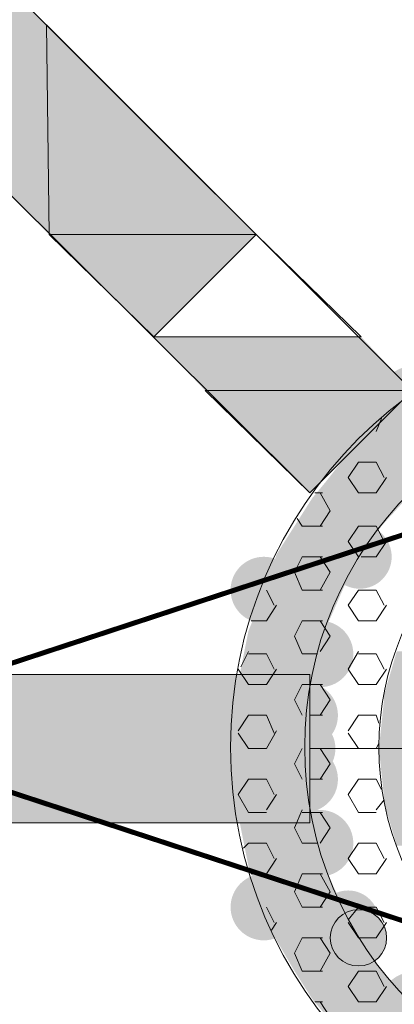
# Model space of a CAD drawing. Extents: x 3940905 to 4145695, y 925352 to 1109797.
# Tile 762 of 1056: x 4037888 to 4037963, y 1099890 to 1100086. Entities that reach past the tile are written whole.
import ezdxf

# ---------------------------------------------------------------- set-up
doc = ezdxf.new("R2010")
doc.units = 0
doc.header["$LTSCALE"] = 750
doc.header["$MEASUREMENT"] = 0
doc.linetypes.add('DASHED', pattern=[0.75, 0.5, -0.25])
doc.layers.add('CKD Equipments', color=252, linetype='CONTINUOUS', lineweight=0)
doc.layers.add('CKD-Hood', color=1, linetype='CONTINUOUS')

msp = doc.modelspace()

# ---------------------------------------------------------------- hatches: boundary and pattern name
at = {"layer": 'CKD Equipments', "true_color": 0x808080}
h = msp.add_hatch(color=8, dxfattribs=at)
h.paths.add_polyline_path([(4037852.36, 1100085.01), (4037893.57, 1100085.01), (4037872.71, 1100105.87)])
h.paths.add_polyline_path([(4037894.08, 1100043.28), (4037852.36, 1100085.01), (4037893.57, 1100085.01)])
at = {"layer": 'CKD Equipments', "true_color": 0xff0000}
h = msp.add_hatch(color=1, dxfattribs=at)
h.paths.add_polyline_path([(4037925.12, 1100012.25), (4037956.16, 1100022.93), (4037914.94, 1100022.93)])
h.paths.add_polyline_path([(4037966.33, 1100012.25), (4037925.12, 1100012.25), (4037956.16, 1100022.93)])
at = {"layer": 'CKD Equipments', "true_color": 0x808080}
h = msp.add_hatch(color=8, dxfattribs=at)
edge = h.paths.add_edge_path(flags=16)
edge.add_arc((4037966.33, 1100010.97), 6.11, 0, 360)
h = msp.add_hatch(color=8, dxfattribs=at)
edge = h.paths.add_edge_path(flags=16)
edge.add_arc((4037958.7, 1100004.1), 6.61, 0, 360)
h = msp.add_hatch(color=8, dxfattribs=at)
h.paths.add_polyline_path([(4037988.21, 1100007.16), (4037964.81, 1100009.7), (4037996.86, 1100009.7)])
h.paths.add_polyline_path([(4037961.25, 1100007.16), (4037988.21, 1100007.16), (4037964.81, 1100009.7)])
h = msp.add_hatch(color=8, dxfattribs=at)
h.paths.add_polyline_path([(4037977.53, 1100001.56), (4037961.25, 1100007.16), (4037988.21, 1100007.16)])
h.paths.add_polyline_path([(4037955.14, 1100001.56), (4037977.53, 1100001.56), (4037961.25, 1100007.16)])
h = msp.add_hatch(color=8, dxfattribs=at)
h.paths.add_polyline_path([(4037968.37, 1099993.93), (4037954.63, 1100001.05), (4037977.53, 1100001.05)])
h.paths.add_polyline_path([(4037949.03, 1099993.93), (4037968.37, 1099993.93), (4037954.63, 1100001.05)])
h = msp.add_hatch(color=8, dxfattribs=at)
h.paths.add_polyline_path([(4037977.53, 1100001.05), (4037955.14, 1100001.56), (4037977.53, 1100001.56)])
h.paths.add_polyline_path([(4037954.63, 1100001.05), (4037977.53, 1100001.05), (4037955.14, 1100001.56)])
h = msp.add_hatch(color=8, dxfattribs=at)
h.paths.add_polyline_path([(4037965.32, 1099990.88), (4037949.03, 1099993.93), (4037968.37, 1099993.93)])
h.paths.add_polyline_path([(4037946.49, 1099990.88), (4037965.32, 1099990.88), (4037949.03, 1099993.93)])
h = msp.add_hatch(color=8, dxfattribs=at)
h.paths.add_polyline_path([(4037960.23, 1099985.28), (4037946.49, 1099990.88), (4037965.32, 1099990.88)])
h.paths.add_polyline_path([(4037942.93, 1099985.28), (4037960.23, 1099985.28), (4037946.49, 1099990.88)])
h = msp.add_hatch(color=8, dxfattribs=at)
h.paths.add_polyline_path([(4037956.67, 1099979.68), (4037942.93, 1099985.28), (4037960.23, 1099985.28)])
h.paths.add_polyline_path([(4037939.37, 1099979.68), (4037956.67, 1099979.68), (4037942.93, 1099985.28)])
h = msp.add_hatch(color=8, dxfattribs=at)
edge = h.paths.add_edge_path(flags=16)
edge.add_arc((4037955.9, 1099979.17), 6.36, 0, 360)
h = msp.add_hatch(color=8, dxfattribs=at)
h.paths.add_polyline_path([(4037953.61, 1099975.1), (4037939.37, 1099979.68), (4037956.67, 1099979.68)])
h.paths.add_polyline_path([(4037937.84, 1099975.1), (4037953.61, 1099975.1), (4037939.37, 1099979.68)])
h = msp.add_hatch(color=8, dxfattribs=at)
edge = h.paths.add_edge_path(flags=16)
edge.add_arc((4037936.82, 1099972.56), 6.61, 0, 360)
h = msp.add_hatch(color=8, dxfattribs=at)
h.paths.add_polyline_path([(4037950.05, 1099966.96), (4037937.84, 1099975.1), (4037953.61, 1099975.1)])
h.paths.add_polyline_path([(4037934.79, 1099966.96), (4037950.05, 1099966.96), (4037937.84, 1099975.1)])
h = msp.add_hatch(color=8, dxfattribs=at)
h.paths.add_polyline_path([(4037949.03, 1099964.42), (4037934.79, 1099966.96), (4037950.05, 1099966.96)])
h.paths.add_polyline_path([(4037933.77, 1099964.42), (4037949.03, 1099964.42), (4037934.79, 1099966.96)])
h = msp.add_hatch(color=8, dxfattribs=at)
edge = h.paths.add_edge_path(flags=16)
edge.add_arc((4037948.02, 1099959.84), 6.61, 0, 360)
h = msp.add_hatch(color=8, dxfattribs=at)
h.paths.add_polyline_path([(4037946.49, 1099954.24), (4037933.77, 1099964.42), (4037949.03, 1099964.42)])
h.paths.add_polyline_path([(4037931.73, 1099954.24), (4037946.49, 1099954.24), (4037933.77, 1099964.42)])
h = msp.add_hatch(color=8, dxfattribs=at)
h.paths.add_polyline_path([(4037966.84, 1099951.7), (4037963.28, 1099960.35), (4037969.39, 1099960.35)])
h.paths.add_polyline_path([(4037960.74, 1099951.7), (4037966.84, 1099951.7), (4037963.28, 1099960.35)])
h = msp.add_hatch(color=8, dxfattribs=at)
h.paths.add_polyline_path([(4037842.18, 1099926.26), (4037894.08, 1099955.77), (4037842.18, 1099955.77)])
h.paths.add_polyline_path([(4037894.08, 1099926.26), (4037842.18, 1099926.26), (4037894.08, 1099955.77)])
at = {"layer": 'CKD Equipments', "true_color": 0xff0000}
h = msp.add_hatch(color=1, dxfattribs=at)
h.paths.add_polyline_path([(4037894.08, 1099926.26), (4037945.98, 1099955.77), (4037894.08, 1099955.77)])
h.paths.add_polyline_path([(4037945.98, 1099926.26), (4037894.08, 1099926.26), (4037945.98, 1099955.77)])
at = {"layer": 'CKD Equipments', "true_color": 0x808080}
h = msp.add_hatch(color=8, dxfattribs=at)
h.paths.add_polyline_path([(4037945.98, 1099952.71), (4037931.73, 1099954.24), (4037946.49, 1099954.24)])
h.paths.add_polyline_path([(4037931.23, 1099952.71), (4037945.98, 1099952.71), (4037931.73, 1099954.24)])
h = msp.add_hatch(color=8, dxfattribs=at)
edge = h.paths.add_edge_path(flags=16)
edge.add_arc((4037944.96, 1099947.63), 6.61, 0, 360)
h = msp.add_hatch(color=8, dxfattribs=at)
h.paths.add_polyline_path([(4037944.96, 1099941.01), (4037931.23, 1099952.71), (4037945.98, 1099952.71)])
h.paths.add_polyline_path([(4037930.72, 1099941.01), (4037944.96, 1099941.01), (4037931.23, 1099952.71)])
h = msp.add_hatch(color=8, dxfattribs=at)
h.paths.add_polyline_path([(4037965.32, 1099941.01), (4037960.74, 1099950.68), (4037966.33, 1099950.68)])
h.paths.add_polyline_path([(4037959.72, 1099941.01), (4037965.32, 1099941.01), (4037960.74, 1099950.68)])
h = msp.add_hatch(color=8, dxfattribs=at)
h.paths.add_polyline_path([(4037966.33, 1099950.68), (4037960.74, 1099951.7), (4037966.84, 1099951.7)])
h.paths.add_polyline_path([(4037960.74, 1099950.68), (4037966.33, 1099950.68), (4037960.74, 1099951.7)])
h = msp.add_hatch(color=8, dxfattribs=at)
edge = h.paths.add_edge_path(flags=16)
edge.add_arc((4037944.71, 1099941.01), 6.36, 0, 360)
h = msp.add_hatch(color=8, dxfattribs=at)
h.paths.add_polyline_path([(4037945.98, 1099929.31), (4037930.72, 1099941.01), (4037944.96, 1099941.01)])
h.paths.add_polyline_path([(4037931.23, 1099929.31), (4037945.98, 1099929.31), (4037930.72, 1099941.01)])
h = msp.add_hatch(color=8, dxfattribs=at)
edge = h.paths.add_edge_path(flags=16)
edge.add_arc((4037944.96, 1099934.91), 6.61, 0, 360)
h = msp.add_hatch(color=8, dxfattribs=at)
h.paths.add_polyline_path([(4037966.33, 1099931.34), (4037959.72, 1099941.01), (4037965.32, 1099941.01)])
h.paths.add_polyline_path([(4037960.74, 1099931.34), (4037966.33, 1099931.34), (4037959.72, 1099941.01)])
h = msp.add_hatch(color=8, dxfattribs=at)
h.paths.add_polyline_path([(4037966.84, 1099930.33), (4037960.74, 1099931.34), (4037966.33, 1099931.34)])
h.paths.add_polyline_path([(4037960.74, 1099930.33), (4037966.84, 1099930.33), (4037960.74, 1099931.34)])
h = msp.add_hatch(color=8, dxfattribs=at)
h.paths.add_polyline_path([(4037969.39, 1099921.68), (4037960.74, 1099930.33), (4037966.84, 1099930.33)])
h.paths.add_polyline_path([(4037963.28, 1099921.68), (4037969.39, 1099921.68), (4037960.74, 1099930.33)])
h = msp.add_hatch(color=8, dxfattribs=at)
h.paths.add_polyline_path([(4037946.49, 1099927.78), (4037931.23, 1099929.31), (4037945.98, 1099929.31)])
h.paths.add_polyline_path([(4037931.73, 1099927.78), (4037946.49, 1099927.78), (4037931.23, 1099929.31)])
h = msp.add_hatch(color=8, dxfattribs=at)
edge = h.paths.add_edge_path(flags=16)
edge.add_arc((4037948.02, 1099922.19), 6.61, 0, 360)
h = msp.add_hatch(color=8, dxfattribs=at)
h.paths.add_polyline_path([(4037949.03, 1099917.61), (4037931.73, 1099927.78), (4037946.49, 1099927.78)])
h.paths.add_polyline_path([(4037933.77, 1099917.61), (4037949.03, 1099917.61), (4037931.73, 1099927.78)])
h = msp.add_hatch(color=8, dxfattribs=at)
h.paths.add_polyline_path([(4037950.05, 1099915.06), (4037933.77, 1099917.61), (4037949.03, 1099917.61)])
h.paths.add_polyline_path([(4037934.79, 1099915.06), (4037950.05, 1099915.06), (4037933.77, 1099917.61)])
h = msp.add_hatch(color=8, dxfattribs=at)
edge = h.paths.add_edge_path(flags=16)
edge.add_arc((4037936.82, 1099909.47), 6.61, 0, 360)
h = msp.add_hatch(color=8, dxfattribs=at)
h.paths.add_polyline_path([(4037953.61, 1099906.92), (4037934.79, 1099915.06), (4037950.05, 1099915.06)])
h.paths.add_polyline_path([(4037937.84, 1099906.92), (4037953.61, 1099906.92), (4037934.79, 1099915.06)])
h = msp.add_hatch(color=8, dxfattribs=at)
edge = h.paths.add_edge_path(flags=16)
edge.add_arc((4037953.61, 1099906.67), 6.11, 0, 360)
h = msp.add_hatch(color=8, dxfattribs=at)
edge = h.paths.add_edge_path(flags=16)
edge.add_arc((4037955.65, 1099903.36), 5.6, 0, 360)
h = msp.add_hatch(color=8, dxfattribs=at)
h.paths.add_polyline_path([(4037956.67, 1099902.85), (4037937.84, 1099906.92), (4037953.61, 1099906.92)])
h.paths.add_polyline_path([(4037939.37, 1099902.85), (4037956.67, 1099902.85), (4037937.84, 1099906.92)])
h = msp.add_hatch(color=8, dxfattribs=at)
h.paths.add_polyline_path([(4037960.23, 1099896.75), (4037939.37, 1099902.85), (4037956.67, 1099902.85)])
h.paths.add_polyline_path([(4037942.93, 1099896.75), (4037960.23, 1099896.75), (4037939.37, 1099902.85)])
h = msp.add_hatch(color=8, dxfattribs=at)
h.paths.add_polyline_path([(4037965.32, 1099891.15), (4037942.93, 1099896.75), (4037960.23, 1099896.75)])
h.paths.add_polyline_path([(4037946.49, 1099891.15), (4037965.32, 1099891.15), (4037942.93, 1099896.75)])
h = msp.add_hatch(color=8, dxfattribs=at)
edge = h.paths.add_edge_path(flags=16)
edge.add_arc((4037966.33, 1099890.39), 6.11, 0, 360)
h = msp.add_hatch(color=8, dxfattribs=at)
h.paths.add_polyline_path([(4037968.37, 1099888.1), (4037946.49, 1099891.15), (4037965.32, 1099891.15)])
h.paths.add_polyline_path([(4037949.03, 1099888.1), (4037968.37, 1099888.1), (4037946.49, 1099891.15)])

# ---------------------------------------------------------------- linework, layer by layer
at = {"layer": 'CKD Equipments', "color": 8, "true_color": 0x808080}
for p, q in [((4037966.33, 1100012.25, -7.61), (4037872.71, 1100105.87, -7.61)), ((4037945.98, 1099991.89, -7.61), (4037852.36, 1100085.01, -7.61)), ((4037935.3, 1100043.28, -7.61), (4037893.57, 1100085.01, -7.61)), ((4037893.57, 1100085.01, -7.61), (4037894.08, 1100043.28, -7.61)), ((4037935.3, 1100043.28, -7.61), (4037894.08, 1100043.28, -7.61)), ((4037894.08, 1100043.28, -7.61), (4037914.94, 1100022.93, -7.61)), ((4037894.08, 1100043.28, -7.61), (4037935.3, 1100043.28, -7.61)), ((4037914.94, 1100022.93, -7.61), (4037935.3, 1100043.28, -7.61)), ((4037966.33, 1100012.25, -7.61), (4037945.98, 1099991.89, -7.61)), ((4037960.23, 1100006.65, -7.61), (4037959.21, 1100004.1, -7.61)), ((4037955.65, 1099998, -7.61), (4037953.61, 1099994.95, -7.61)), ((4037959.21, 1099998, -7.61), (4037955.65, 1099998, -7.61)), ((4037959.21, 1099998, -7.61), (4037960.74, 1099994.95, -7.61)), ((4037953.61, 1099994.95, -7.61), (4037955.65, 1099991.89, -7.61)), ((4037961.25, 1099994.95, -7.61), (4037959.21, 1099991.89, -7.61)), ((4037948.52, 1099991.89, -7.61), (4037947, 1099991.89, -7.61)), ((4037948.02, 1099991.89, -7.61), (4037950.05, 1099988.33, -7.61)), ((4037959.21, 1099991.89, -7.61), (4037955.65, 1099991.89, -7.61)), ((4037950.05, 1099988.33, -7.61), (4037948.02, 1099985.28, -7.61)), ((4037943.44, 1099986.81, -7.61), (4037944.45, 1099985.28, -7.61)), ((4037948.52, 1099985.28, -7.61), (4037944.45, 1099985.28, -7.61)), ((4037955.65, 1099985.28, -7.61), (4037953.61, 1099982.23, -7.61)), ((4037959.21, 1099985.28, -7.61), (4037955.65, 1099985.28, -7.61)), ((4037959.21, 1099985.28, -7.61), (4037959.72, 1099984.26, -7.61)), ((4037959.72, 1099984.26, -7.61), (4037960.74, 1099982.23, -7.61)), ((4037953.61, 1099982.23, -7.61), (4037955.65, 1099979.17, -7.61)), ((4037961.25, 1099982.23, -7.61), (4037959.21, 1099979.17, -7.61)), ((4037944.45, 1099979.17, -7.61), (4037942.93, 1099976.12, -7.61)), ((4037948.52, 1099979.17, -7.61), (4037944.45, 1099979.17, -7.61)), ((4037948.02, 1099979.17, -7.61), (4037950.05, 1099976.12, -7.61)), ((4037959.21, 1099979.17, -7.61), (4037956.16, 1099979.17, -7.61)), ((4037942.93, 1099976.12, -7.61), (4037944.45, 1099972.56, -7.61)), ((4037950.05, 1099976.12, -7.61), (4037948.02, 1099972.56, -7.61)), ((4037937.33, 1099972.56, -7.61), (4037938.86, 1099969.51, -7.61)), ((4037948.52, 1099972.56, -7.61), (4037944.45, 1099972.56, -7.61)), ((4037955.65, 1099972.56, -7.61), (4037953.61, 1099969.51, -7.61)), ((4037959.21, 1099972.56, -7.61), (4037955.65, 1099972.56, -7.61)), ((4037959.21, 1099972.56, -7.61), (4037960.74, 1099969.51, -7.61)), ((4037939.37, 1099969.51, -7.61), (4037937.33, 1099966.45, -7.61)), ((4037953.61, 1099969.51, -7.61), (4037955.65, 1099966.45, -7.61)), ((4037961.25, 1099969.51, -7.61), (4037959.21, 1099966.45, -7.61)), ((4037937.33, 1099966.45, -7.61), (4037934.28, 1099966.45, -7.61)), ((4037944.45, 1099966.45, -7.61), (4037942.93, 1099963.4, -7.61)), ((4037948.52, 1099966.45, -7.61), (4037944.45, 1099966.45, -7.61)), ((4037948.02, 1099966.45, -7.61), (4037949.03, 1099964.93, -7.61)), ((4037959.21, 1099966.45, -7.61), (4037955.65, 1099966.45, -7.61)), ((4037949.03, 1099964.93, -7.61), (4037950.05, 1099963.4, -7.61)), ((4037942.93, 1099963.4, -7.61), (4037944.45, 1099959.84, -7.61)), ((4037950.05, 1099963.4, -7.61), (4037948.02, 1099960.35, -7.61)), ((4037933.77, 1099960.35, -7.61), (4037932.24, 1099957.29, -7.61)), ((4037937.33, 1099959.84, -7.61), (4037933.77, 1099959.84, -7.61)), ((4037937.33, 1099959.84, -7.61), (4037938.86, 1099956.79, -7.61)), ((4037947.51, 1099959.84, -7.61), (4037944.45, 1099959.84, -7.61)), ((4037955.65, 1099960.35, -7.61), (4037953.61, 1099956.79, -7.61)), ((4037959.21, 1099959.84, -7.61), (4037955.65, 1099959.84, -7.61)), ((4037959.21, 1099959.84, -7.61), (4037960.74, 1099956.79, -7.61)), ((4037931.73, 1099956.79, -7.61), (4037933.77, 1099953.73, -7.61)), ((4037939.37, 1099956.79, -7.61), (4037937.33, 1099953.73, -7.61)), ((4037953.61, 1099956.79, -7.61), (4037955.65, 1099953.73, -7.61)), ((4037961.25, 1099956.79, -7.61), (4037959.21, 1099953.73, -7.61)), ((4037842.18, 1099955.77, -7.61), (4037945.98, 1099955.77, -7.61)), ((4037945.98, 1099955.77, -7.61), (4037945.98, 1099926.26, -7.61)), ((4037937.33, 1099953.73, -7.61), (4037933.77, 1099953.73, -7.61)), ((4037944.45, 1099953.73, -7.61), (4037942.93, 1099950.68, -7.61)), ((4037946.49, 1099953.73, -7.61), (4037944.45, 1099953.73, -7.61)), ((4037948.52, 1099953.73, -7.61), (4037946.49, 1099953.73, -7.61)), ((4037948.02, 1099953.73, -7.61), (4037950.05, 1099950.68, -7.61)), ((4037959.21, 1099953.73, -7.61), (4037955.65, 1099953.73, -7.61)), ((4037942.93, 1099950.68, -7.61), (4037944.45, 1099947.63, -7.61)), ((4037950.05, 1099950.68, -7.61), (4037948.02, 1099947.63, -7.61)), ((4037933.77, 1099947.63, -7.61), (4037931.73, 1099944.57, -7.61)), ((4037937.33, 1099947.63, -7.61), (4037933.77, 1099947.63, -7.61)), ((4037937.33, 1099947.63, -7.61), (4037938.86, 1099944.07, -7.61)), ((4037948.52, 1099947.63, -7.61), (4037945.98, 1099947.63, -7.61)), ((4037955.65, 1099947.63, -7.61), (4037953.61, 1099944.57, -7.61)), ((4037959.21, 1099947.63, -7.61), (4037955.65, 1099947.63, -7.61)), ((4037959.21, 1099947.63, -7.61), (4037959.72, 1099946.1, -7.61)), ((4037931.73, 1099944.07, -7.61), (4037933.77, 1099941.01, -7.61)), ((4037939.37, 1099944.57, -7.61), (4037937.33, 1099941.01, -7.61)), ((4037953.61, 1099944.07, -7.61), (4037955.65, 1099941.01, -7.61)), ((4037937.33, 1099941.01, -7.61), (4037933.77, 1099941.01, -7.61)), ((4037944.45, 1099941.01, -7.61), (4037942.93, 1099937.96, -7.61)), ((4037948.52, 1099941.01, -7.61), (4037945.98, 1099941.01, -7.61)), ((4038088.45, 1099941.01, -7.61), (4037945.98, 1099941.01, -7.61)), ((4037948.02, 1099941.01, -7.61), (4037950.05, 1099937.96, -7.61)), ((4037959.21, 1099941.01, -7.61), (4037955.65, 1099941.01, -7.61)), ((4037959.72, 1099942.03, -7.61), (4037959.21, 1099941.01, -7.61)), ((4037942.93, 1099937.96, -7.61), (4037944.45, 1099934.91, -7.61)), ((4037950.05, 1099937.96, -7.61), (4037948.02, 1099934.91, -7.61)), ((4037933.77, 1099934.91, -7.61), (4037931.73, 1099931.85, -7.61)), ((4037937.33, 1099934.91, -7.61), (4037933.77, 1099934.91, -7.61)), ((4037937.33, 1099934.91, -7.61), (4037938.86, 1099931.85, -7.61)), ((4037948.52, 1099934.91, -7.61), (4037945.98, 1099934.91, -7.61)), ((4037955.65, 1099934.91, -7.61), (4037953.61, 1099931.85, -7.61)), ((4037959.21, 1099934.91, -7.61), (4037955.65, 1099934.91, -7.61)), ((4037959.21, 1099934.91, -7.61), (4037960.23, 1099932.87, -7.61)), ((4037931.73, 1099931.85, -7.61), (4037933.77, 1099928.29, -7.61)), ((4037939.37, 1099931.85, -7.61), (4037937.33, 1099928.8, -7.61)), ((4037953.61, 1099931.85, -7.61), (4037955.65, 1099928.29, -7.61)), ((4037960.74, 1099930.84, -7.61), (4037959.21, 1099928.8, -7.61)), ((4037944.45, 1099928.8, -7.61), (4037942.93, 1099925.24, -7.61)), ((4037937.33, 1099928.29, -7.61), (4037933.77, 1099928.29, -7.61)), ((4037946.49, 1099928.29, -7.61), (4037944.45, 1099928.29, -7.61)), ((4037948.52, 1099928.29, -7.61), (4037946.49, 1099928.29, -7.61)), ((4037948.02, 1099928.29, -7.61), (4037950.05, 1099925.24, -7.61)), ((4037959.21, 1099928.29, -7.61), (4037955.65, 1099928.29, -7.61)), ((4037945.98, 1099926.26, -7.61), (4037842.18, 1099926.26, -7.61)), ((4037942.93, 1099925.24, -7.61), (4037944.45, 1099922.19, -7.61)), ((4037950.05, 1099925.24, -7.61), (4037948.02, 1099922.19, -7.61)), ((4037933.77, 1099922.19, -7.61), (4037932.75, 1099921.17, -7.61)), ((4037937.33, 1099922.19, -7.61), (4037933.77, 1099922.19, -7.61)), ((4037937.33, 1099922.19, -7.61), (4037938.86, 1099919.13, -7.61)), ((4037947.51, 1099922.19, -7.61), (4037944.45, 1099922.19, -7.61)), ((4037955.65, 1099922.19, -7.61), (4037953.61, 1099919.13, -7.61)), ((4037959.21, 1099922.19, -7.61), (4037955.65, 1099922.19, -7.61)), ((4037959.21, 1099922.19, -7.61), (4037960.74, 1099919.13, -7.61)), ((4037939.37, 1099919.13, -7.61), (4037937.33, 1099916.08, -7.61)), ((4037953.61, 1099919.13, -7.61), (4037955.65, 1099916.08, -7.61)), ((4037961.25, 1099919.13, -7.61), (4037959.21, 1099916.08, -7.61)), ((4037937.33, 1099916.08, -7.61), (4037934.28, 1099916.08, -7.61)), ((4037944.45, 1099916.08, -7.61), (4037942.93, 1099912.52, -7.61)), ((4037948.52, 1099916.08, -7.61), (4037944.45, 1099916.08, -7.61)), ((4037948.02, 1099916.08, -7.61), (4037950.05, 1099912.52, -7.61)), ((4037959.21, 1099916.08, -7.61), (4037955.65, 1099916.08, -7.61)), ((4037942.93, 1099912.52, -7.61), (4037944.45, 1099909.47, -7.61)), ((4037950.05, 1099912.52, -7.61), (4037948.02, 1099909.47, -7.61)), ((4037937.33, 1099909.47, -7.61), (4037938.86, 1099906.41, -7.61)), ((4037948.52, 1099909.47, -7.61), (4037944.45, 1099909.47, -7.61)), ((4037955.65, 1099909.47, -7.61), (4037953.61, 1099906.92, -7.61)), ((4037959.21, 1099909.47, -7.61), (4037955.65, 1099909.47, -7.61)), ((4037959.21, 1099909.47, -7.61), (4037960.74, 1099906.41, -7.61)), ((4037939.37, 1099906.41, -7.61), (4037938.35, 1099904.89, -7.61)), ((4037953.61, 1099906.41, -7.61), (4037955.65, 1099903.36, -7.61)), ((4037961.25, 1099906.41, -7.61), (4037959.21, 1099903.36, -7.61)), ((4037944.45, 1099903.36, -7.61), (4037942.93, 1099900.31, -7.61)), ((4037948.52, 1099903.36, -7.61), (4037944.45, 1099903.36, -7.61)), ((4037948.02, 1099903.36, -7.61), (4037950.05, 1099900.31, -7.61)), ((4037959.21, 1099903.36, -7.61), (4037955.65, 1099903.36, -7.61)), ((4037942.93, 1099900.31, -7.61), (4037944.45, 1099896.75, -7.61)), ((4037950.05, 1099900.31, -7.61), (4037948.02, 1099896.75, -7.61)), ((4037948.52, 1099896.75, -7.61), (4037944.45, 1099896.75, -7.61)), ((4037955.65, 1099896.75, -7.61), (4037953.61, 1099893.69, -7.61)), ((4037959.21, 1099896.75, -7.61), (4037955.65, 1099896.75, -7.61)), ((4037959.21, 1099896.75, -7.61), (4037960.74, 1099893.69, -7.61)), ((4037953.61, 1099893.69, -7.61), (4037955.65, 1099890.64, -7.61)), ((4037961.25, 1099893.69, -7.61), (4037959.21, 1099890.64, -7.61)), ((4037948.52, 1099890.64, -7.61), (4037947, 1099890.64, -7.61)), ((4037948.02, 1099890.64, -7.61), (4037950.05, 1099887.59, -7.61)), ((4037959.21, 1099890.64, -7.61), (4037955.65, 1099890.64, -7.61))]:
    msp.add_line(p, q, dxfattribs=at)
at = {"layer": 'CKD Equipments', "color": 1, "true_color": 0xff0000}
for p, q in [((4037935.3, 1100043.28, -7.61), (4037914.94, 1100022.93, -7.61)), ((4037914.94, 1100022.93, -7.61), (4037935.3, 1100043.28, -7.61)), ((4037935.3, 1100043.28, -7.61), (4037914.94, 1100022.93, -7.61)), ((4037935.3, 1100043.28, -7.61), (4037935.3, 1100043.28, -7.61)), ((4037956.16, 1100022.93, -7.61), (4037935.3, 1100043.28, -7.61)), ((4037935.3, 1100043.28, -7.61), (4037935.3, 1100043.28, -7.61)), ((4037914.94, 1100022.93, -7.61), (4037956.16, 1100022.93, -7.61)), ((4037966.33, 1100012.25, -7.61), (4037925.12, 1100012.25, -7.61)), ((4037925.12, 1100012.25, -7.61), (4037945.98, 1099991.89, -7.61)), ((4037945.98, 1099991.89, -7.61), (4037966.33, 1100012.25, -7.61))]:
    msp.add_line(p, q, dxfattribs=at)
at = {"layer": 'CKD Equipments', "color": 8, "true_color": 0x808080}
for centre, radius in [((4038016.96, 1099941.27, -7.61), 86.75), ((4038016.96, 1099941.27, -7.61), 72), ((4038016.96, 1099941.27, -7.61), 57.24), ((4037955.65, 1099903.36, -7.61), 5.6)]:
    msp.add_circle(centre, radius, dxfattribs=at)
for points in [[(4037894.08, 1100043.28, -7.61), (4037935.3, 1100043.28, -7.61), (4037893.57, 1100085.01, -7.61)], [(4037914.94, 1100022.93, -7.61), (4037935.3, 1100043.28, -7.61), (4037894.08, 1100043.28, -7.61)]]:
    msp.add_solid(points, dxfattribs=at)
at = {"layer": 'CKD Equipments', "color": 1, "true_color": 0xff0000}
msp.add_solid([(4037945.98, 1099991.89, -7.61), (4037966.33, 1100012.25, -7.61), (4037925.12, 1100012.25, -7.61)], dxfattribs=at)
at = {"layer": 'CKD-Hood', "linetype": 'DASHED', "const_width": 1, "elevation": -7.61}
msp.add_lwpolyline([(4036247.48, 1100470.14), (4039447.48, 1100470.14), (4039447.48, 1099420.14), (4036247.48, 1099420.14), (4036247.48, 1100470.14), (4039447.48, 1099420.14), (4036247.48, 1099420.14), (4039447.48, 1100470.14)], dxfattribs=at)

doc.saveas('drawing.dxf')
